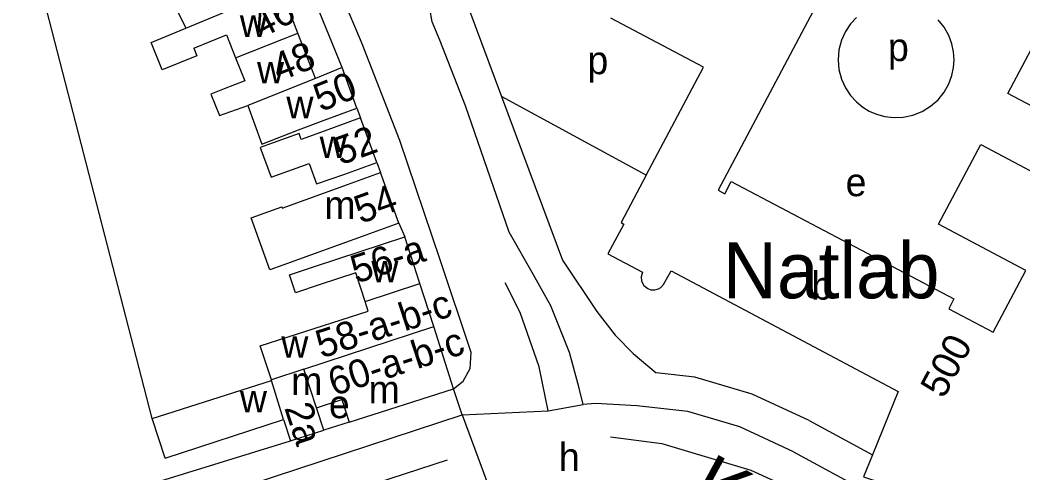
# Model space of a CAD drawing. Extents: x 159261 to 160849, y 382514 to 384534.
# Drawn here: x 159541.2 to 159684.3, y 384076.9 to 384141.6 of the extents above; entities that cross this region are included whole.
import ezdxf

# ---------------------------------------------------------------- set-up
doc = ezdxf.new("R2010")
doc.units = 0
for name, color, linetype in [('BLT_Basislijn', 7, 'Continuous'), ('BLT_Bebouwing', 7, 'Continuous'), ('BLT_Bebouwing_beschrifting', 7, 'Continuous'), ('BLT_Centroide', 7, 'Continuous'), ('BLT_Huisnummer', 7, 'Continuous'), ('BLT_Huisnummer_ tussenligend', 7, 'Continuous'), ('BLT_Huisnummer_reeks', 7, 'Continuous'), ('BLT_Onderverdeling_panden', 7, 'Continuous'), ('BLT_Straatnaam_hoofdweg', 7, 'Continuous'), ('BLT_Vlakafsluiter', 7, 'Continuous')]:
    doc.layers.add(name, color=color, linetype=linetype)

msp = doc.modelspace()

# ---------------------------------------------------------------- linework, layer by layer
at = {"layer": 'BLT_Basislijn'}
for p, q in [((159589.9, 384138.46), (159585.46, 384148.84)), ((159595.37, 384124.41), (159589.9, 384138.46)), ((159630.52, 384119.45), (159609.88, 384130.69)), ((159589.25, 384129.05), (159589.77, 384127.63)), ((159601.1, 384107.35), (159595.37, 384124.41)), ((159592.08, 384121.28), (159592.6, 384119.83)), ((159595.22, 384112.6), (159596.08, 384110.64)), ((159605.53, 384094.16), (159601.1, 384107.35)), ((159605.41, 384091.84), (159605.53, 384094.16)), ((159604.38, 384090.04), (159605.41, 384091.84)), ((159603.02, 384088.95), (159604.38, 384090.04)), ((159604.25, 384085.25), (159603.02, 384088.95)), ((159588.14, 384084.18), (159584.53, 384083.03)), ((159653.78, 384084.44), (159662.79, 384079.54)), ((159478.01, 384050.27), (159579.78, 384081.51))]:
    msp.add_line(p, q, dxfattribs=at)
for points in [[(159587.16, 384134.82), (159583, 384145), (159566.06, 384177.18), (159556.41, 384193.34), (159540.97, 384217.74), (159531.32, 384232.33), (159525.64, 384241.58)], [(159560.03, 384084.72), (159543.12, 384150.21), (159527.92, 384185.1), (159522.59, 384197.79)], [(159610.98, 384111.32), (159604.74, 384129.36), (159601.07, 384138.75), (159599.97, 384141.35), (159599.66, 384143.25), (159599.91, 384145.38), (159600.41, 384146.6), (159600.98, 384147.5), (159602.74, 384148.55)], [(159602.74, 384148.55), (159605.21, 384143.21), (159609.88, 384130.69)], [(159660.51, 384141.99), (159659.67, 384141.07), (159658.94, 384139.98), (159658.37, 384138.73), (159658.02, 384137.37), (159657.89, 384135.95), (159658.02, 384134.53), (159658.37, 384133.17), (159658.94, 384131.92), (159659.67, 384130.83), (159660.51, 384129.91), (159661.41, 384129.18), (159662.35, 384128.61), (159663.4, 384128.15), (159664.57, 384127.83), (159665.85, 384127.68), (159667.2, 384127.74), (159668.57, 384128.03), (159669.89, 384128.55), (159671.11, 384129.3), (159672.17, 384130.24), (159673.03, 384131.32), (159673.69, 384132.48), (159674.13, 384133.67), (159674.37, 384134.84), (159674.45, 384135.95), (159674.37, 384137.06), (159674.13, 384138.23), (159673.69, 384139.42), (159673.03, 384140.58), (159672.17, 384141.66)], [(159609.88, 384130.69), (159618.59, 384107.32), (159623.46, 384099.99), (159626.07, 384096.62), (159628.68, 384093.98), (159631.95, 384091.25)], [(159621.53, 384086.71), (159620.9, 384089.23), (159619.57, 384094.13), (159616.91, 384100.8), (159614.44, 384105.24), (159610.98, 384111.32)], [(159616.52, 384085.79), (159615.25, 384092.08), (159612.53, 384099.85), (159610.39, 384104.1)], [(159653.78, 384084.44), (159645.65, 384088.2), (159637.48, 384090.62), (159631.95, 384091.25)], [(159651.53, 384079.97), (159643.88, 384083.51), (159636.48, 384085.7), (159629.2, 384086.53), (159623.28, 384086.87), (159621.53, 384086.71)], [(159392.95, 384022.82), (159426.63, 384030.63), (159445.1, 384035.55), (159457.85, 384039.04), (159466.83, 384041.51), (159484.02, 384046.33), (159513.9, 384055.52), (159604.25, 384085.25)], [(159625.41, 384082.08), (159632.76, 384081.17), (159645.46, 384077.36), (159654.61, 384073.13), (159679.69, 384059.76), (159693.06, 384052.63)], [(159651.53, 384079.97), (159668.29, 384070.85)], [(159602.13, 384078.79), (159507.21, 384047.88), (159444.34, 384029.19), (159415.89, 384021.58), (159395.66, 384016.72)]]:
    msp.add_lwpolyline(points, dxfattribs=at)
at = {"layer": 'BLT_Bebouwing'}
for p, q in [((159589.25, 384129.05), (159587.16, 384134.82)), ((159592.08, 384121.28), (159589.77, 384127.63)), ((159595.22, 384112.6), (159592.6, 384119.83)), ((159598.22, 384103.99), (159596.08, 384110.64)), ((159600.2, 384097.84), (159598.22, 384103.99)), ((159603.02, 384088.95), (159600.2, 384097.84)), ((159560.03, 384084.72), (159577.07, 384090.13)), ((159577.07, 384090.13), (159577.04, 384090.24)), ((159561.87, 384079.07), (159560.03, 384084.72)), ((159561.87, 384079.07), (159578.79, 384084.57)), ((159578.79, 384084.57), (159579.78, 384081.51))]:
    msp.add_line(p, q, dxfattribs=at)
for points in [[(159661.35, 384156.13), (159640.8, 384117.3), (159641.73, 384116.81), (159642.66, 384118.57), (159674.43, 384101.79), (159673.69, 384100.38), (159680.03, 384097.04), (159684.69, 384105.86), (159672.24, 384112.45), (159678.25, 384123.82), (159690.71, 384117.24), (159694.57, 384124.55), (159682.12, 384131.13), (159687.95, 384142.16)], [(159566.62, 384147.79), (159568.15, 384144.86), (159563.67, 384142.79), (159564.82, 384140.44)], [(159580.82, 384139.75), (159578.46, 384145.9), (159578.35, 384146.09)], [(159630.52, 384119.45), (159638.71, 384134.86), (159625.48, 384141.88)], [(159565.98, 384137.6), (159566.42, 384136.52), (159561.47, 384134.5), (159559.87, 384138.41), (159564.82, 384140.44)], [(159565.98, 384137.6), (159570.63, 384139.51), (159571.94, 384136.22)], [(159583.35, 384133.25), (159582.41, 384135.59), (159580.82, 384139.75)], [(159571.94, 384136.22), (159573.25, 384132.93), (159570.29, 384131.77), (159568.42, 384131.04), (159569.62, 384127.98), (159573.67, 384129.42)], [(159587.16, 384134.82), (159583.35, 384133.25)], [(159573.67, 384129.42), (159575.68, 384123.87), (159580.89, 384125.94), (159584.56, 384127.3), (159589.25, 384129.05)], [(159589.77, 384127.63), (159585.07, 384125.93), (159581.3, 384124.56), (159580.99, 384125.43), (159575.45, 384123.42), (159577.03, 384119.17), (159582.42, 384121.13), (159583.47, 384118.24), (159587.38, 384119.57), (159592.08, 384121.28)], [(159595.22, 384112.6), (159590.52, 384110.89), (159578.68, 384106.61), (159576.84, 384105.94), (159574.13, 384113.37), (159578.51, 384114.96), (159578.58, 384114.75), (159587.9, 384118.12), (159592.6, 384119.83)], [(159630.52, 384119.45), (159626.93, 384112.68), (159627.32, 384112.47), (159625.06, 384108.23), (159629.98, 384105.61), (159629.8, 384104.96), (159629.87, 384104.32), (159630.2, 384103.7), (159630.75, 384103.26), (159631.18, 384103.1), (159631.74, 384103.08), (159632.26, 384103.21), (159632.61, 384103.43), (159633, 384103.84), (159634.06, 384105.79), (159666.48, 384088.57), (159662.79, 384079.54)], [(159590.4, 384101.44), (159589.1, 384105.5), (159584.01, 384103.84), (159580.5, 384102.67), (159579.61, 384105.25), (159583.17, 384106.44), (159596.08, 384110.64)], [(159590.84, 384100.04), (159590.4, 384101.44)], [(159577.04, 384090.24), (159575.42, 384095.08), (159590.84, 384100.04)], [(159588.14, 384084.18), (159603.02, 384088.95)], [(159583.48, 384086.24), (159587.08, 384087.41), (159588.14, 384084.18)], [(159584.53, 384083.03), (159583.48, 384086.24)], [(159579.78, 384081.51), (159584.53, 384083.03)], [(159662.79, 384079.54), (159661.51, 384076.4), (159664.16, 384075.52), (159666.31, 384074.6), (159668.68, 384073.39), (159670.96, 384072.02), (159673.14, 384070.54), (159674.36, 384069.57), (159676.21, 384072.23)]]:
    msp.add_lwpolyline(points, dxfattribs=at)
at = {"layer": 'BLT_Onderverdeling_panden'}
for p, q in [((159564.82, 384140.44), (159578.35, 384146.09)), ((159571.94, 384136.22), (159580.82, 384139.75)), ((159583.35, 384133.25), (159573.67, 384129.42)), ((159590.4, 384101.44), (159598.22, 384103.99)), ((159581.69, 384091.74), (159600.2, 384097.84)), ((159578.79, 384084.57), (159577.07, 384090.13))]:
    msp.add_line(p, q, dxfattribs=at)
for points in [[(159581.69, 384091.74), (159577.04, 384090.24)], [(159583.48, 384086.24), (159581.69, 384091.74)]]:
    msp.add_lwpolyline(points, dxfattribs=at)
at = {"layer": 'BLT_Vlakafsluiter'}
msp.add_line((159604.26, 384085.25), (159608.24, 384074.42), dxfattribs=at)
msp.add_lwpolyline([(159604.26, 384085.25), (159616.52, 384085.79), (159621.53, 384086.71)], dxfattribs=at)

# ---------------------------------------------------------------- texts
at = {"layer": 'BLT_Bebouwing_beschrifting'}
msp.add_text('Natlab', height=8, dxfattribs=at).set_placement((159641.45, 384101.88))
at = {"layer": 'BLT_Centroide'}
for s, p in [('w', (159572.54, 384139.2)), ('p', (159665.02, 384135.75)), ('p', (159622.13, 384133.88)), ('w', (159574.99, 384132.56)), ('w', (159579.18, 384127.58)), ('w', (159583.92, 384121.91)), ('e', (159658.98, 384116.46)), ('m', (159584.59, 384113.22)), ('w', (159591.3, 384104.15)), ('b', (159654.09, 384101.69)), ('w', (159578.45, 384093.38)), ('m', (159579.86, 384088.07)), ('m', (159590.91, 384086.86)), ('w', (159572.55, 384085.59)), ('e', (159585.25, 384084.76)), ('h', (159618.06, 384077.24))]:
    msp.add_text(s, height=4, dxfattribs=at).set_placement(p)
at = {"layer": 'BLT_Huisnummer'}
for s, rotation, p in [('48', 21.7184, (159578.11, 384132.77)), ('52', 19.9028, (159586.9, 384120.85)), ('500', 61.9074, (159672.97, 384087.41)), ('2a', 288.0255, (159578.85, 384086.25))]:
    msp.add_text(s, height=4, rotation=rotation, dxfattribs=at).set_placement(p)
at = {"layer": 'BLT_Huisnummer_ tussenligend'}
for s, rotation, p in [('46', 27.257, (159575.53, 384138.92)), ('50', 21.7184, (159584.07, 384128.46)), ('54', 19.9028, (159589.75, 384112.48))]:
    msp.add_text(s, height=4, rotation=rotation, dxfattribs=at).set_placement(p)
at = {"layer": 'BLT_Huisnummer_reeks'}
for s, rotation, p in [('56-a', 18.0294, (159589.14, 384103.96)), ('58-a-b-c', 18.0326, (159584.16, 384093.27)), ('60-a-b-c', 18.0327, (159585.94, 384087.89))]:
    msp.add_text(s, height=4, rotation=rotation, dxfattribs=at).set_placement(p)
at = {"layer": 'BLT_Straatnaam_hoofdweg'}
msp.add_text('KASTANJELAAN', height=8, rotation=331.4524, dxfattribs=at).set_placement((159636.25, 384072.89))

doc.saveas('drawing.dxf')
